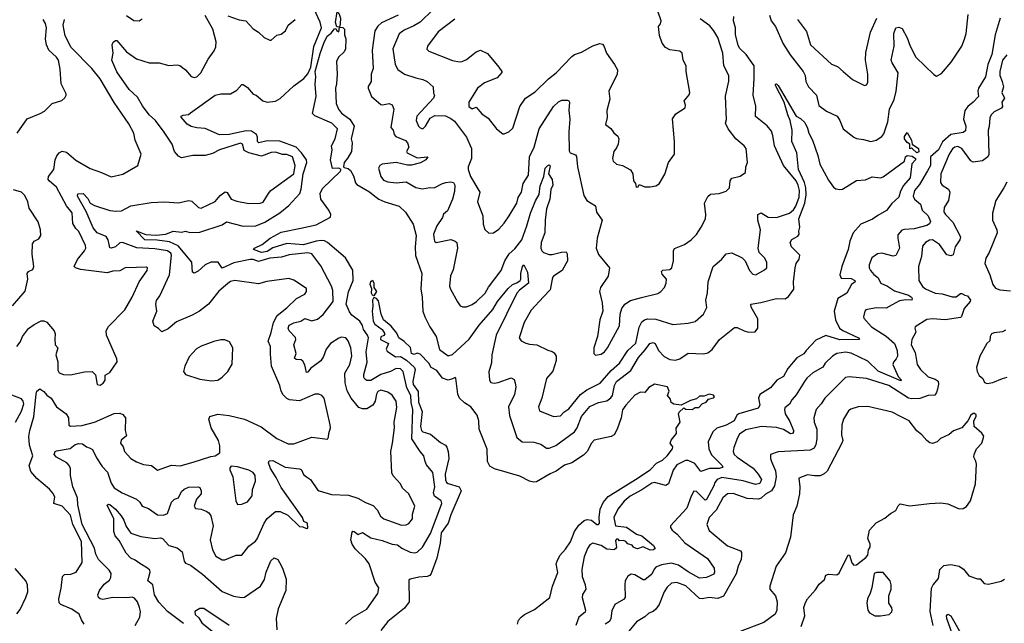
# Model space of a CAD drawing. Extents: x 1552033 to 1694788, y 811965 to 917215.
# Tile 487 of 632: x 1647303 to 1654317, y 870071 to 874373. Entities that reach past the tile are written whole.
import ezdxf

# ---------------------------------------------------------------- set-up
doc = ezdxf.new("R2010")
doc.units = 0

msp = doc.modelspace()

# ---------------------------------------------------------------- linework, layer by layer
at = {"layer": '0CON20XD'}
for points in [[(1648126.2, 870055), (1648158, 870115), (1648164.2, 870155), (1648155.7, 870185), (1648141.4, 870225), (1648121.3, 870251.3), (1648105, 870256.5), (1648065, 870253.8), (1647965, 870255.3), (1647895, 870240.8), (1647875, 870244.6), (1647863.9, 870255), (1647860, 870275), (1647870.4, 870305), (1647905, 870351.1), (1647942.2, 870377.8), (1647952, 870398), (1647953.6, 870425), (1647939.8, 870449.8), (1647865.2, 870525.2), (1647846.2, 870565), (1647836.1, 870606.1), (1647747.8, 870775), (1647715.7, 870915), (1647715.3, 870965), (1647680.8, 871045), (1647664.3, 871125.7), (1647663.8, 871175), (1647655.7, 871195), (1647638.6, 871215), (1647565.5, 871255), (1647548.2, 871275), (1647554.2, 871295), (1647565, 871301.6), (1647662.4, 871317.6), (1647698.8, 871345), (1647725, 871352.5), (1647750.2, 871350.2), (1647778.9, 871328.9), (1647805, 871319.2), (1647820.6, 871310.6), (1647849.6, 871249.6), (1647889.4, 871189.4), (1647927.6, 871147.6), (1647955, 871070.8), (1647975, 871037.8), (1648031.7, 871001.7), (1648135, 870956.7), (1648157.8, 870935), (1648176.2, 870905), (1648219.7, 870889.7), (1648285, 870843.1), (1648327.8, 870842.2), (1648355, 870852.9), (1648384.8, 870935.2), (1648405, 870955.3), (1648435, 870965.6), (1648455, 871009.4), (1648475, 871027.7), (1648505, 871040.8), (1648574.6, 871044.6), (1648585, 871039.4), (1648595.2, 871015.2), (1648594.7, 870995), (1648562.7, 870955), (1648545.6, 870905), (1648555, 870890), (1648595, 870884.5), (1648631.5, 870871.5), (1648649.1, 870859.1), (1648665, 870836.2), (1648681.1, 870765), (1648660.7, 870665), (1648677.3, 870595), (1648699.4, 870549.4), (1648745, 870524.2), (1648765, 870524.2), (1648845, 870556.9), (1648885, 870557.5), (1648935, 870621.4), (1648982.4, 870657.6), (1648995, 870674.3), (1649044.2, 870785), (1649065, 870818.2), (1649125, 870868.5), (1649157.3, 870867.3), (1649212.1, 870842.1), (1649295, 870760), (1649319.3, 870759.3), (1649345, 870747.5), (1649355, 870750), (1649352.5, 870785), (1649327, 870797), (1649316.2, 870825), (1649165, 871040), (1649130.6, 871110.6), (1649088.9, 871175), (1649076, 871215), (1649080.8, 871229.2), (1649105, 871232.5), (1649194.7, 871184.7), (1649295, 871173.1), (1649309.2, 871165), (1649325, 871132), (1649345.4, 871115.4), (1649375, 871095.6), (1649423.5, 871023.5), (1649435, 871015.8), (1649525, 870989.6), (1649645.2, 870985.2), (1649712.1, 870962.1), (1649765, 870931.8), (1649821.1, 870911.1), (1649849.8, 870879.8), (1649873.5, 870835), (1649896, 870815), (1650021.7, 870771.7), (1650055, 870773.1), (1650075, 870781.4), (1650101.9, 870815), (1650101.9, 870848.1), (1650117.5, 870905), (1650074.4, 870995), (1650030.8, 871035), (1650014.5, 871064.5), (1649962.7, 871122.7), (1649954.2, 871144.2), (1649945.5, 871295), (1649959.6, 871355), (1649972.9, 871465), (1649971.5, 871505), (1649990.2, 871609.8), (1649985, 871653.8), (1649955, 871696.2), (1649925, 871717.5), (1649885, 871730.8), (1649875, 871732.5), (1649855, 871722.5), (1649845.6, 871705), (1649835.6, 871655), (1649819.2, 871625), (1649775, 871600.6), (1649745, 871599.2), (1649719.1, 871609.1), (1649664.3, 871675), (1649635, 871728), (1649620.7, 871785), (1649619.1, 871855), (1649655, 871916), (1649668.1, 871978.1), (1649661.5, 872035), (1649642.2, 872085), (1649626, 872106), (1649595, 872109.6), (1649575, 872104.6), (1649517.8, 872065), (1649486.1, 872025), (1649468.1, 871971.9), (1649447.5, 871942.5), (1649373.2, 871886.8), (1649355, 871861.3), (1649345, 871858.5), (1649335, 871912.5), (1649320.5, 871940.5), (1649309, 871949), (1649272.1, 871952.1), (1649260.6, 871960.6), (1649271.9, 871995), (1649256.1, 872055), (1649268.8, 872095), (1649267, 872107), (1649223.3, 872155), (1649215.3, 872175), (1649222.9, 872195), (1649255, 872213.6), (1649305.2, 872224.8), (1649335, 872242.9), (1649385, 872226.8), (1649425, 872238.7), (1649465, 872272.9), (1649536.7, 872365), (1649533.8, 872443.8), (1649523.8, 872473.8), (1649448.7, 872618.7), (1649385, 872704.3), (1649355, 872712.2), (1649222.3, 872697.7), (1649168.1, 872681.9), (1649084.6, 872674.6), (1649005, 872649.2), (1648965, 872664.2), (1648944.8, 872665.2), (1648829.3, 872640.7), (1648745, 872602.5), (1648715.4, 872645.4), (1648665.3, 872644.7), (1648623.4, 872626.6), (1648575, 872580.9), (1648545, 872565.8), (1648533.1, 872575), (1648530, 872645), (1648432.3, 872762.3), (1648368.9, 872788.9), (1648281.6, 872801.6), (1648194.7, 872804.7), (1648131.9, 872868.1), (1648201.2, 872841.2), (1648275, 872838), (1648344.7, 872845.3), (1648395, 872865.5), (1648455, 872857.8), (1648485, 872866.4), (1648515, 872856.4), (1648585, 872860), (1648745, 872911.2), (1648775, 872932.2), (1648895, 872900.9), (1648985.3, 872904.7), (1649050.1, 872929.9), (1649155, 872997.4), (1649220, 873050), (1649298, 873135), (1649307.4, 873165), (1649321.2, 873275), (1649348, 873355), (1649344.7, 873375), (1649311, 873425), (1649273.3, 873465), (1649155, 873506.9), (1649065, 873510.4), (1649005.3, 873495.3), (1648997.5, 873505), (1648996.8, 873535), (1648988.7, 873555), (1648955, 873579.1), (1648915, 873582.3), (1648795, 873554.2), (1648725, 873552), (1648625, 873597.9), (1648565, 873602.3), (1648525, 873612.5), (1648495, 873629.4), (1648452.3, 873677.7), (1648453.3, 873685), (1648466.4, 873693.6), (1648505, 873698), (1648520.5, 873709.5), (1648695, 873836), (1648735, 873846), (1648805, 873843.8), (1648848.9, 873871.1), (1648885, 873912.5), (1648895, 873912.5), (1648925, 873890), (1648965, 873842.5), (1648987.5, 873835), (1649035.8, 873795.8), (1649065.9, 873785.9), (1649125, 873792.3), (1649159.4, 873810.6), (1649255, 873900.8), (1649325.9, 873954.1), (1649355, 873988.3), (1649376.4, 874035), (1649397.1, 874182.8), (1649452.9, 874315), (1649443.1, 874355), (1649375.1, 874505.1)], [(1649580, 874320), (1649575, 874320), (1649562.5, 874322.5), (1649553.2, 874353.2), (1649565, 874430), (1649575, 874420), (1649588.6, 874385), (1649586.2, 874343.8), (1649580, 874320)], [(1650247.9, 874445), (1650155.5, 874354.5), (1650111.5, 874328.5), (1650040.6, 874299.4), (1650005, 874272), (1649960, 874165), (1649976.7, 874055), (1649997.3, 874017.3), (1650045, 873985.5), (1650125, 873957.8), (1650175, 873947.8), (1650205, 873932.5), (1650247.8, 873895), (1650250, 873850), (1650257.5, 873835), (1650250, 873815), (1650132.9, 873685), (1650128.2, 873655), (1650144, 873615), (1650155, 873602.3), (1650175, 873595.5), (1650193.8, 873615), (1650227.8, 873672.2), (1650260.2, 873689.8), (1650335, 873687.2), (1650375, 873669.6), (1650400.3, 873650.3), (1650485.6, 873535), (1650521.5, 873455), (1650520.3, 873385), (1650497.9, 873325), (1650497.7, 873305), (1650514.7, 873255), (1650581.2, 873145), (1650564.3, 873075), (1650601.1, 872975), (1650604.5, 872915), (1650617.2, 872877.2), (1650645, 872852.5), (1650677, 872853), (1650715, 872880.8), (1650755, 872922.5), (1650789.5, 872975), (1650845, 873066), (1650853.6, 873105), (1650878, 873145), (1650889.3, 873205), (1650928, 873265), (1650934.7, 873395.3), (1650968.2, 873465), (1651004.5, 873595), (1651104.4, 873755), (1651141.7, 873788.3), (1651165, 873798.6), (1651205, 873800), (1651215.7, 873795.7), (1651220, 873785), (1651213.5, 873725), (1651222.9, 873665), (1651215.3, 873575), (1651217.5, 873437.5), (1651224.6, 873424.6), (1651261.2, 873411.2), (1651269.2, 873399.2), (1651277.5, 873325), (1651320.8, 873119.2), (1651343.6, 873083.6), (1651405, 873046.2), (1651410.9, 873000.9), (1651452, 872945), (1651416.4, 872815), (1651409.1, 872745), (1651425, 872700), (1651504.2, 872604.2), (1651495.7, 872545), (1651441.2, 872465), (1651433.3, 872435), (1651452, 872355), (1651456.4, 872296.4), (1651436.7, 872235), (1651420, 872115), (1651392, 872035), (1651393.9, 871993.9), (1651405, 871983.3), (1651445, 871988.6), (1651469.2, 872005), (1651490.8, 872035), (1651575, 872192.5), (1651580, 872275), (1651591.2, 872315), (1651613.8, 872345), (1651655, 872370.8), (1651732.2, 872392.2), (1651848.6, 872421.4), (1651870.8, 872435), (1651896.2, 872463.8), (1651908.5, 872495), (1651910, 872525), (1651879.8, 872559.8), (1651875, 872578.8), (1651885, 872587.7), (1651935, 872593.1), (1651948.6, 872605), (1651960, 872655), (1651960, 872725), (1651967.3, 872742.7), (1652038, 872772), (1652086.2, 872805), (1652125, 872843.3), (1652158, 872895), (1652188, 872955), (1652190.6, 872985), (1652181.5, 873065), (1652205, 873113.8), (1652225, 873128.8), (1652285, 873134), (1652335, 873151.2), (1652358.8, 873175), (1652364.3, 873225), (1652375, 873244), (1652435, 873258.9), (1652472.9, 873285), (1652475.7, 873325), (1652488.1, 873355), (1652478.6, 873455), (1652464.2, 873475), (1652405, 873524.2), (1652349.2, 873595), (1652330, 873635), (1652337.7, 873662.3), (1652331.7, 873828.3), (1652355.4, 873935), (1652355.3, 873975.3), (1652319.5, 874045), (1652312.1, 874135), (1652276.1, 874246.1), (1652248.5, 874295), (1652220.1, 874330.1), (1652149.7, 874379.7)], [(1650402.1, 874377.9), (1650283.4, 874286.6), (1650208.8, 874185), (1650202.7, 874162.7), (1650218.1, 874148.1), (1650385, 874083.2), (1650435, 874071.9), (1650455, 874074.2), (1650485, 874088.8), (1650530, 874125), (1650555, 874145.3), (1650585, 874156.7), (1650635, 874133.3), (1650716.2, 874035), (1650736.7, 874005), (1650736.4, 873996.4), (1650705, 873958.8), (1650615, 873922.5), (1650565, 873884.2), (1650502.9, 873785), (1650502.9, 873755), (1650525, 873737.5), (1650555, 873750.8), (1650595, 873701.4), (1650640.9, 873670.9), (1650698.8, 873595), (1650745, 873560), (1650755, 873558.8), (1650786.3, 873573.7), (1650815, 873601.2), (1650865.6, 873755), (1650905, 873814), (1650975, 873858.6), (1651069.1, 873950.9), (1651124.2, 873995), (1651235, 874111.4), (1651256.1, 874126.1), (1651305, 874142.5), (1651385, 874185.8), (1651435, 874203.3), (1651455, 874200), (1651465, 874187.5), (1651482.5, 874135), (1651539.4, 874055), (1651560.6, 874015), (1651558.1, 873985), (1651500.8, 873865), (1651507.5, 873807.5), (1651486.2, 873725), (1651488, 873675), (1651477, 873627), (1651515, 873598.8), (1651535.8, 873565.8), (1651564.1, 873544.1), (1651571.2, 873525), (1651565.8, 873485), (1651555, 873460), (1651534.2, 873435), (1651525.8, 873385), (1651530, 873365), (1651555, 873343.8), (1651597.5, 873335), (1651655, 873303.3), (1651670, 873275), (1651676.2, 873225), (1651690, 873205), (1651695, 873180), (1651708.3, 873181.7), (1651715, 873197.5), (1651755, 873182.5), (1651795, 873182.5), (1651835, 873188.8), (1651857.3, 873202.7), (1651897.7, 873272.3), (1651925.7, 873355), (1651968.6, 873415), (1651966.7, 873505), (1651953, 873667), (1651977.5, 873702.5), (1652043.3, 873745), (1652046, 873765), (1652036.2, 873795), (1652072.9, 873837.1), (1652077.8, 873855), (1652050.8, 874005), (1652051.2, 874045), (1652030, 874085), (1652021.2, 874135), (1652005, 874150), (1651935, 874159.4), (1651903.9, 874173.9), (1651880, 874205), (1651860.8, 874260.8), (1651853.8, 874325), (1651866.8, 874343.2), (1651871.5, 874365), (1651848.6, 874435)], [(1647283.1, 872045), (1647307.1, 872075), (1647323.1, 872115), (1647365, 872171.9), (1647405, 872201.8), (1647455, 872227.8), (1647475, 872228.1), (1647495, 872217.1), (1647547.8, 872155), (1647554.5, 872135), (1647552.8, 872097.2), (1647554.5, 872055), (1647573.5, 872035), (1647560, 871985), (1647575.4, 871935.4), (1647574.6, 871875), (1647585, 871855.7), (1647615, 871843.6), (1647665, 871841.2), (1647765, 871863.1), (1647820, 871865), (1647842.5, 871842.5), (1647855, 871773.8), (1647875, 871768.9), (1647897.3, 871782.7), (1647911.1, 871805), (1647911.2, 871838.8), (1647945, 871858.8), (1647997.1, 871935), (1647995.5, 871955.5), (1647920, 872125), (1647917.8, 872155), (1647935, 872185.6), (1648050.8, 872305), (1648104.6, 872395), (1648153.3, 872505), (1648210, 872585), (1648213.8, 872603.8), (1648205, 872609.2), (1648135, 872606.5), (1648055, 872604.4), (1648015, 872584.5), (1647965, 872581.5), (1647925, 872568.2), (1647735, 872593.8), (1647701.2, 872605), (1647690, 872615), (1647715, 872664.3), (1647765.4, 872725), (1647772.9, 872745), (1647771.8, 872765), (1647725, 872864), (1647702.9, 872885), (1647681.5, 872921.5), (1647676.3, 872996.3), (1647635, 873046.4), (1647565, 873179.5), (1647511.9, 873225), (1647505.8, 873235), (1647507.5, 873255), (1647545, 873306.2), (1647555.3, 873374.7), (1647567.7, 873402.3), (1647585, 873424.2), (1647605.8, 873435.8), (1647635, 873428.1), (1647702.8, 873372.8), (1647805, 873311.5), (1647885, 873283.5), (1647955, 873254.3), (1648037.9, 873272.1), (1648145, 873333.8), (1648167.5, 873415), (1648124.6, 873514.6), (1648114.6, 873565), (1648080.8, 873630.8), (1647975, 873784), (1647875, 873950.8), (1647816.2, 874026.2), (1647668.5, 874175), (1647627.3, 874257.3), (1647613.1, 874335), (1647622.5, 874375)], [(1647284.3, 873565), (1647355, 873666), (1647447.5, 873705), (1647479.1, 873720.9), (1647535, 873775.8), (1647603, 873797), (1647624.1, 873815.9), (1647633.8, 873835), (1647633.8, 873845), (1647598.6, 873915), (1647591.1, 874021.1), (1647577.9, 874085), (1647565.5, 874105), (1647511.1, 874155), (1647493.5, 874193.5), (1647486.5, 874235), (1647492.9, 874315), (1647485.9, 874345), (1647469.7, 874375)], [(1648331.4, 873571.4), (1648270, 873655), (1648226.1, 873696.1), (1648178.6, 873758.6), (1648141.5, 873821.5), (1648082.7, 873875), (1647995, 874002), (1647958.1, 874085), (1647967.5, 874135), (1647962.5, 874195), (1647967.9, 874212.1), (1647984.4, 874225.6), (1647995, 874224.2), (1648064.3, 874144.3), (1648135, 874094.6), (1648225, 874066.7), (1648295.8, 874065.8), (1648365, 874046.7), (1648425, 874051.2), (1648443.8, 874046.2), (1648485, 874016.9), (1648525, 873969.4), (1648545, 873961.1), (1648565, 873965.7), (1648592.2, 873995), (1648645, 874091.9), (1648689.1, 874150.9), (1648699.1, 874180.9), (1648701.3, 874215), (1648679.7, 874305), (1648624, 874404)], [(1648063.4, 874403.4), (1648115, 874368.6), (1648154.3, 874365.7), (1648175, 874379.2)], [(1648785, 874399.6), (1648865, 874372.7), (1648914.5, 874364.5), (1648965, 874307.1), (1649003.4, 874283.4), (1649045, 874246), (1649085, 874227.5), (1649095, 874227.5), (1649135, 874262.5), (1649165, 874270), (1649196, 874294), (1649215.7, 874334.3), (1649265.7, 874375)], [(1649997.8, 874405), (1649880.3, 874349.7), (1649855, 874328.2), (1649833.3, 874295), (1649814, 874155), (1649821.4, 874025), (1649805.4, 873985), (1649806.4, 873933.6), (1649785, 873896.7), (1649784.4, 873885), (1649808.8, 873825), (1649875, 873770), (1649886.1, 873766.1), (1649935, 873777.1), (1649955, 873766), (1649968.2, 873735), (1649959.4, 873679.4), (1649946.2, 873605), (1649963.8, 873585), (1649971.2, 873555), (1649981.7, 873541.7), (1650051.2, 873511.2), (1650066.2, 873495), (1650076, 873465), (1650057.5, 873435), (1650062.5, 873425), (1650135, 873388.4), (1650210, 873395), (1650196.9, 873375), (1650157.8, 873352.2), (1650095, 873335.9), (1650065, 873336.9), (1649985, 873354.8), (1649885, 873343.8), (1649868.8, 873335), (1649858.7, 873315), (1649876.1, 873255), (1649895, 873230), (1649925, 873216.8), (1649985, 873210), (1650055, 873217.3), (1650125, 873177.9), (1650172.7, 873167.3), (1650225, 873177.3), (1650255, 873175.8), (1650314.1, 873205.9), (1650338.1, 873211.9), (1650375, 873216.7), (1650392.2, 873212.2), (1650402.2, 873195), (1650400.2, 873149.8), (1650387.1, 873095), (1650349.4, 873010.6), (1650321.7, 872988.3), (1650315, 872964.3), (1650273.8, 872905), (1650251.4, 872845), (1650252.7, 872822.7), (1650258.8, 872795), (1650270, 872785), (1650375, 872807.1), (1650405, 872795.8), (1650415.7, 872785), (1650421.1, 872745), (1650389.7, 872590.3), (1650371.3, 872548.7), (1650364.3, 872475), (1650371.7, 872451.7), (1650422.4, 872362.4), (1650441.2, 872335), (1650457, 872327), (1650485, 872327.1), (1650525, 872342.2), (1650555.9, 872364.1), (1650618.9, 872425), (1650643.5, 872466.5), (1650733.3, 872585), (1650758.4, 872655), (1650790.6, 872705), (1650830, 872740), (1650879.4, 872805), (1650915.6, 872904.4), (1650941.1, 872995), (1650976.6, 873083.4), (1651002.2, 873127.8), (1651010.6, 873189.4), (1651036.7, 873255), (1651045.9, 873315), (1651065, 873333.5), (1651075, 873338), (1651080.8, 873330.8), (1651070.8, 873275), (1651097.1, 873235), (1651100.3, 873195), (1651086.8, 873163.2), (1651079.3, 873095), (1651056.2, 873025), (1651045.3, 872945), (1651043.2, 872855), (1651017.8, 872785), (1651015.5, 872745), (1651022.9, 872725), (1651034, 872715), (1651075, 872700.6), (1651095, 872699.4), (1651163.6, 872716.4), (1651195, 872718), (1651202.5, 872705), (1651205.7, 872655), (1651167.8, 872585), (1651106, 872545), (1651099.2, 872535), (1651082.4, 872447.6), (1651035, 872398.6), (1650946.1, 872303.9), (1650895.5, 872214.5), (1650860.8, 872105), (1650875.5, 872085.5), (1650908, 872068), (1650935, 872060), (1650986.4, 872056.4), (1651065, 872017.8), (1651095, 872009.2), (1651110, 872000), (1651124.2, 871975), (1651124.4, 871945), (1651100.9, 871869.1), (1651054.6, 871815), (1651022.9, 871675), (1650998.1, 871615), (1651006.4, 871586.4), (1651105, 871545.6), (1651155, 871549.4), (1651179.2, 871575), (1651215, 871599.1), (1651298, 871702), (1651343.5, 871735), (1651437.3, 871782.7), (1651516.3, 871873.7), (1651576.5, 871925), (1651635.3, 872015), (1651691.9, 872068.1), (1651715, 872181.1), (1651735, 872219.2), (1651754.8, 872235.2), (1651775, 872241.2), (1651835, 872239.4), (1651955, 872201.8), (1652065, 872209.4), (1652115, 872221.9), (1652172.9, 872275), (1652198.4, 872321.6), (1652191.1, 872375), (1652203.3, 872426.7), (1652206.2, 872505), (1652242.7, 872615), (1652301.2, 872665), (1652335.9, 872704.1), (1652375, 872710.8), (1652448.8, 872675), (1652470, 872655), (1652500.8, 872585), (1652525, 872560), (1652545.7, 872554.3), (1652609.7, 872590.3), (1652626.2, 872605), (1652625.8, 872645), (1652607.5, 872675), (1652570, 872715), (1652562.9, 872745), (1652580, 872875), (1652560.8, 872945), (1652561.2, 872985), (1652585, 872997.5), (1652635, 872965.4), (1652695, 872964), (1652787.5, 872995), (1652815, 873017.3), (1652830.8, 873045), (1652855, 873107.5), (1652858.7, 873155), (1652849.6, 873195), (1652835, 873224.2), (1652743.5, 873335), (1652680, 873475), (1652668.6, 873548.6), (1652657.9, 873577.9), (1652626.9, 873616.9), (1652545, 873682.5), (1652545.9, 873755.9), (1652528.8, 873835), (1652535.6, 873954.4), (1652534.5, 874045), (1652478.7, 874125), (1652431.2, 874171.2), (1652420.7, 874190.7), (1652401.8, 874265), (1652402.3, 874315), (1652387.6, 874365), (1652390.7, 874395)], [(1654288.6, 874385), (1654251.8, 874265), (1654228.4, 874125), (1654199.2, 874055), (1654183.2, 873965), (1654133.4, 873885), (1654128.7, 873865), (1654133.1, 873825), (1654095.8, 873785), (1654056.7, 873755), (1654036.5, 873725), (1654027.3, 873665), (1654042.7, 873615), (1654039.9, 873580.1), (1654025, 873570.4), (1653935, 873556.1), (1653877.3, 873502.7), (1653847.2, 873445), (1653791.9, 873395), (1653790.7, 873335), (1653770.8, 873295), (1653712.5, 873197.5), (1653676.6, 873155), (1653668.7, 873115), (1653676.5, 873095), (1653719.3, 873059.3), (1653731.9, 873015), (1653775.4, 872975), (1653790.5, 872935), (1653785, 872918.8), (1653764.6, 872905.4), (1653675, 872883.5), (1653605, 872879.1), (1653587.3, 872872.7), (1653559.4, 872840.6), (1653558.1, 872815), (1653570, 872745), (1653545, 872692), (1653525, 872687.5), (1653445, 872708.5), (1653413.3, 872705), (1653374, 872675), (1653354.3, 872625), (1653354.4, 872605), (1653362.9, 872585), (1653387, 872557), (1653415.9, 872535.9), (1653437.1, 872495), (1653486, 872475), (1653535, 872440.7), (1653635, 872410.3), (1653656, 872395), (1653660.9, 872385), (1653657.5, 872375), (1653615, 872376), (1653571.2, 872368.8), (1653518.8, 872341.2), (1653475, 872316.5), (1653405, 872320), (1653330, 872305), (1653323, 872297), (1653312.9, 872255), (1653315.8, 872245), (1653370.8, 872185), (1653475, 872118.6), (1653535.2, 872065.2), (1653552.8, 872015), (1653555.3, 871975), (1653546.5, 871955), (1653526.6, 871933.4), (1653523.3, 871915), (1653560.3, 871830.3), (1653583.8, 871805), (1653580, 871800), (1653418.4, 871868.4), (1653345, 871940.3), (1653225, 871996.7), (1653185, 872003.9), (1653125, 871994), (1653094.2, 871975.8), (1653040, 871925), (1653023.1, 871896.9), (1652953.4, 871856.6), (1652910.8, 871819.2), (1652893.5, 871795), (1652835, 871698.9), (1652804.5, 871665), (1652786.2, 871633.8), (1652753.9, 871606.1), (1652750.4, 871595), (1652755.4, 871565), (1652789.7, 871509.7), (1652815.3, 871445), (1652816.1, 871435), (1652807.8, 871425), (1652795, 871422.7), (1652745, 871453.3), (1652695, 871467.8), (1652587.5, 871475), (1652475, 871449.4), (1652431.1, 871418.9), (1652416.4, 871393.6), (1652389.6, 871325), (1652386.2, 871295), (1652392.7, 871275), (1652414.3, 871254.3), (1652527.7, 871177.7), (1652564.6, 871135), (1652586.1, 871095), (1652575, 871066.7), (1652545, 871061.5), (1652457, 871087), (1652305, 871110.8), (1652271.1, 871095), (1652255.3, 871075), (1652248, 871052), (1652195, 870954), (1652185, 870948.6), (1652125, 871011.4), (1652105, 871013.8), (1652085, 870976.7), (1652055, 870892), (1651938.8, 870765), (1651938.8, 870755), (1651952, 870735), (1651986.8, 870706.8), (1652041.2, 870645), (1652203.6, 870533.6), (1652250, 870465), (1652252.5, 870435), (1652247.5, 870422.5), (1652195, 870397.7), (1652145, 870392.5), (1652065, 870437.1), (1651996.5, 870486.5), (1651945, 870498.8), (1651875, 870488.6), (1651835, 870471.5), (1651822.1, 870457.9), (1651805, 870421.4), (1651755, 870380.8), (1651745, 870381.4), (1651685, 870416.7), (1651658.9, 870421.1), (1651635, 870408), (1651616.9, 870375), (1651612.5, 870345), (1651615.5, 870254.5), (1651605, 870241.4), (1651543.1, 870205), (1651520.2, 870159.8), (1651513.8, 870105), (1651505.5, 870085), (1651473.1, 870065)], [(1652643.2, 874405), (1652656.9, 874365), (1652685.9, 874325), (1652741.1, 874201.1), (1652791.7, 874121.7), (1652884.7, 874004.7), (1652898.2, 873975), (1652903.7, 873933.6), (1652923.1, 873895), (1652980, 873835), (1652995, 873762), (1653051.3, 873721.3), (1653125.7, 873685.7), (1653146, 873655), (1653170, 873595), (1653245.9, 873535.9), (1653265, 873526.2), (1653315, 873520), (1653365, 873504.4), (1653405, 873515.6), (1653445, 873541.4), (1653459.8, 873560.2), (1653486.9, 873645), (1653499.6, 873735), (1653531.8, 873805), (1653546.9, 873865), (1653560, 873995), (1653517.1, 874065), (1653511.9, 874085), (1653532.1, 874185), (1653529.1, 874275), (1653544.6, 874315.4), (1653565, 874320.8), (1653590.2, 874310.2), (1653625.7, 874245), (1653645.4, 874185.4), (1653686.4, 874105), (1653815, 873981.9), (1653835, 873971.5), (1653869.8, 873990.2), (1653939.2, 874070.8), (1654015, 874184.4), (1654033.1, 874235), (1654045.3, 874275.3), (1654060.5, 874409.5)], [(1652843.1, 874375), (1652908, 874288), (1652936.2, 874195), (1653087, 874057), (1653129.7, 874039.7), (1653168.8, 874005), (1653235, 873948), (1653320, 873905), (1653335, 873910), (1653343.8, 873925), (1653344.2, 873985), (1653327.8, 874085), (1653331.4, 874138.6), (1653363.5, 874285), (1653407.9, 874385)], [(1649624.1, 870065.9), (1649675, 870115.5), (1649775, 870172.9), (1649855, 870282.5), (1649860, 870325), (1649834.2, 870365), (1649791.5, 870495), (1649765, 870530.6), (1649692.1, 870602.1), (1649670.6, 870635), (1649661.8, 870665), (1649670, 870720), (1649675, 870726.7), (1649685, 870726), (1649715, 870704.2), (1649745, 870718.8), (1649805, 870680), (1649885, 870662.5), (1649955, 870635.3), (1649995, 870631.1), (1650025, 870607.5), (1650085, 870577.2), (1650115, 870572.3), (1650135, 870577.5), (1650172.7, 870615), (1650228.2, 870711.8), (1650310.6, 870925), (1650305.6, 870945), (1650258.5, 870978.5), (1650249.7, 871000.3), (1650260.5, 871045), (1650245.4, 871145), (1650201.7, 871201.7), (1650190.3, 871225), (1650182.3, 871265), (1650155.5, 871295), (1650095.4, 871385), (1650103.4, 871595), (1650091.2, 871645), (1650088.3, 871695), (1650060.4, 871750.4), (1650034.6, 871865), (1650015.2, 871885.2), (1649985, 871887.2), (1649944.3, 871865.7), (1649875.8, 871844.2), (1649805, 871802.5), (1649775, 871802.2), (1649761.4, 871811.4), (1649754.6, 871824.6), (1649755.3, 871845), (1649778.3, 871931.7), (1649769.7, 872005), (1649786.6, 872105), (1649781.3, 872125), (1649753, 872165), (1649744.8, 872194.8), (1649725.3, 872225), (1649668, 872268), (1649651.3, 872291.3), (1649628.2, 872345), (1649645.5, 872434.5), (1649679.4, 872515), (1649675, 872586.9), (1649624.6, 872675), (1649495.9, 872785.9), (1649475, 872796.6), (1649449.2, 872799.2), (1649415, 872795.4), (1649325, 872769.7), (1649205, 872777.4), (1649105, 872747), (1649065, 872722.1), (1649025, 872713.1), (1648969.1, 872735), (1648975.5, 872745), (1649030, 872770), (1649087.1, 872815), (1649165, 872858.2), (1649305, 872887.9), (1649415, 872911.2), (1649516.7, 872965), (1649519.1, 872985), (1649504, 873015), (1649447, 873095), (1649443.1, 873135), (1649460, 873170.1), (1649585, 873291.2), (1649591.8, 873305), (1649575, 873314.1), (1649531.7, 873311.7), (1649516.7, 873375), (1649527.5, 873442.5), (1649523.8, 873475), (1649550, 873525), (1649567.5, 873595), (1649525.8, 873635), (1649405, 873687.2), (1649389.4, 873705), (1649414.9, 873825), (1649406.9, 873913.1), (1649413.4, 873965), (1649407, 874005), (1649443.1, 874133.1), (1649468.3, 874205), (1649493.9, 874255), (1649522.4, 874277.6), (1649545, 874308.8), (1649555, 874310), (1649562, 874295), (1649575, 874287.5), (1649580, 874320), (1649605, 874316.7), (1649616.2, 874305), (1649616.4, 874266.4), (1649626, 874236), (1649624, 874165), (1649614, 874145), (1649572.8, 874107.2), (1649559.7, 874075), (1649565.2, 873984.8), (1649560, 873915), (1649551.6, 873885), (1649556.7, 873775), (1649574.5, 873735), (1649595, 873707.5), (1649655, 873663.3), (1649686.4, 873615), (1649664.8, 873525), (1649670.8, 873495), (1649665.4, 873435), (1649640.7, 873389.3), (1649613.6, 873355), (1649610, 873325), (1649615, 873318.9), (1649643.3, 873313.3), (1649658.3, 873298.3), (1649681.2, 873261.2), (1649695, 873210), (1649705, 873198), (1649795, 873147.5), (1649833.6, 873115), (1649860.6, 873095), (1649905, 873074.5), (1650005, 873044.3), (1650051.1, 873001.1), (1650106.7, 872916.7), (1650127.8, 872835), (1650120, 872755), (1650122.5, 872692.5), (1650168.5, 872565), (1650159.5, 872455), (1650170, 872395), (1650175.4, 872295.4), (1650188.9, 872255), (1650224.6, 872184.6), (1650268.5, 872115), (1650293.8, 872023.8), (1650355, 871978.2), (1650385, 871986.2), (1650505, 872096.2), (1650575, 872195.4), (1650672.4, 872307.6), (1650705.8, 872365), (1650782.3, 872457.7), (1650813.9, 872486.1), (1650845, 872496.7), (1650868.8, 872515), (1650873.8, 872525), (1650871.9, 872565), (1650885.7, 872615), (1650895, 872625.6), (1650921.3, 872575), (1650926.3, 872495), (1650862.3, 872445), (1650845.2, 872424.8), (1650697.6, 872125), (1650665.4, 871985), (1650663, 871927), (1650645.6, 871864.4), (1650649.4, 871805), (1650658.6, 871788.6), (1650683.5, 871783.5), (1650712.2, 871787.8), (1650805, 871820.8), (1650825, 871810), (1650832, 871785), (1650838.1, 871755), (1650827.6, 871702.4), (1650784.3, 871615), (1650791.4, 871551.4), (1650844.2, 871395), (1650882.5, 871365), (1650965, 871361.4), (1651015, 871347.5), (1651055, 871320), (1651075, 871319.2), (1651122.4, 871337.6), (1651255, 871436.9), (1651274.1, 871465), (1651305, 871545.6), (1651365, 871615.5), (1651425, 871645.4), (1651485, 871657.7), (1651515, 871678.2), (1651526, 871695), (1651540.2, 871765), (1651554.3, 871795.7), (1651656.2, 871873.9), (1651710.9, 871965), (1651759.4, 872020.6), (1651792.9, 872065), (1651815, 872073.1), (1651828.6, 872065), (1651854.4, 872015), (1651895, 871972.9), (1651935, 871951.9), (1651975, 871945.6), (1652005, 871955.7), (1652065, 871996.9), (1652175, 871991.1), (1652205, 872000), (1652235, 872022.9), (1652287.5, 872095), (1652395, 872178.6), (1652415, 872178.9), (1652464.7, 872154.7), (1652495, 872146.9), (1652541.7, 872148.3), (1652560.3, 872175), (1652561.9, 872241.9), (1652512.7, 872325), (1652510.8, 872345), (1652583.5, 872356.5), (1652695, 872387.2), (1652755, 872384.6), (1652780.1, 872399.9), (1652817, 872453), (1652815.3, 872505), (1652826.9, 872605), (1652835.2, 872634.8), (1652855, 872666.9), (1652859.6, 872695), (1652800, 872755), (1652792.5, 872785), (1652803.4, 872806.6), (1652845, 872831.1), (1652855.5, 872845), (1652852.1, 872865), (1652861, 872895), (1652852.4, 872955), (1652895.5, 873064.5), (1652905.8, 873124.2), (1652904.2, 873174.2), (1652894, 873214), (1652851.1, 873305), (1652837.9, 873425), (1652804.4, 873505), (1652805.5, 873585.5), (1652791.5, 873655), (1652774.2, 873694.2), (1652748.6, 873785), (1652686, 873905), (1652686.7, 873913.3), (1652694.2, 873915.8), (1652705, 873904), (1652835, 873686.7), (1652865, 873670), (1652895, 873640), (1652915, 873600), (1652924.1, 873564.1), (1652951.4, 873515), (1652988.5, 873405), (1653002.5, 873342.5), (1653065, 873230), (1653100.5, 873180.5), (1653117.7, 873167.7), (1653145, 873162), (1653165, 873165.7), (1653265, 873227.6), (1653327.6, 873232.4), (1653375, 873252.9), (1653435, 873245.8), (1653455, 873252.9), (1653606.2, 873365), (1653612.1, 873395), (1653624, 873405), (1653660.5, 873400.5), (1653683.3, 873385), (1653683.3, 873375), (1653657.5, 873345), (1653646.4, 873245), (1653599.4, 873190.6), (1653578.5, 873151.5), (1653565, 873108.1), (1653516.8, 873063.2), (1653477, 873013), (1653415, 872977.5), (1653378.3, 872951.7), (1653294, 872916), (1653241.1, 872855), (1653216.9, 872795), (1653204.4, 872735), (1653158.9, 872615), (1653145.8, 872555), (1653155, 872532), (1653225, 872528.2), (1653252, 872515), (1653254, 872505), (1653228.6, 872485), (1653195, 872423.5), (1653130.4, 872385), (1653105.4, 872295), (1653113.3, 872235), (1653143.8, 872175), (1653167.7, 872157.7), (1653277.1, 872105), (1653286, 872095), (1653145, 872091.6), (1653045, 872121.8), (1652975, 872089.3), (1652905, 872014.5), (1652888.5, 871991.5), (1652837.8, 871962.2), (1652775, 871887.5), (1652745, 871830.5), (1652695.4, 871804.6), (1652650.6, 871749.4), (1652575, 871701.9), (1652566.4, 871676.4), (1652575.6, 871625), (1652564.5, 871605.5), (1652425, 871564.5), (1652411.9, 871555), (1652392.9, 871515), (1652335, 871483.8), (1652269, 871461), (1652239.6, 871435), (1652206.4, 871365), (1652212.3, 871315), (1652231.8, 871271.8), (1652306.9, 871195), (1652312.5, 871185), (1652308.8, 871181.2), (1652286.6, 871173.4), (1652216.2, 871173.8), (1652155, 871154.2), (1652111.2, 871211.2), (1652065, 871230.8), (1652045, 871232.1), (1651985, 871199.6), (1651957.6, 871162.4), (1651924, 871065), (1651905, 871054.4), (1651825, 871074.5), (1651805, 871069.5), (1651735, 871021.5), (1651651.7, 870978.3), (1651609.5, 870940.5), (1651564.6, 870885), (1651535.4, 870825), (1651547, 870767), (1651625, 870755.5), (1651697.5, 870707.5), (1651735.8, 870695), (1651818.6, 870625), (1651830, 870605), (1651817.5, 870595), (1651795, 870592.7), (1651745, 870616.7), (1651705, 870602), (1651695, 870603.8), (1651675, 870613.3), (1651665, 870627.5), (1651635, 870637.5), (1651620, 870655), (1651605, 870662.5), (1651575, 870660), (1651565, 870670), (1651555, 870670), (1651548.3, 870661.7), (1651554, 870615), (1651548.2, 870601.8), (1651535, 870593.8), (1651485, 870599.7), (1651445, 870625.4), (1651385, 870643.3), (1651365, 870630.8), (1651347.8, 870605), (1651324.5, 870545), (1651314.6, 870495)], [(1654335, 874122.1), (1654304.3, 874085), (1654285.3, 874005), (1654284.8, 873974.8), (1654302.6, 873932.6), (1654310.5, 873895), (1654300, 873855), (1654317.5, 873815), (1654299.5, 873785), (1654303.5, 873755), (1654296.2, 873743.8), (1654245, 873717.3), (1654223.2, 873695), (1654213.8, 873673.8), (1654208.7, 873611.3), (1654201.8, 873585), (1654207.4, 873412.6), (1654200, 873395), (1654162.5, 873367.5), (1654095, 873357.3), (1654078.2, 873368.2), (1654015.4, 873455.4), (1653985, 873469.3), (1653965, 873465.8), (1653947.9, 873452.1), (1653923.6, 873415), (1653864.7, 873275), (1653862.6, 873212.6), (1653875, 873194.4), (1653919.4, 873165), (1653928.2, 873145), (1653920, 873085), (1653887.5, 873035), (1653886.2, 873005), (1653897.5, 872985), (1653951.2, 872931.2), (1654003.8, 872825), (1654001.2, 872805), (1653967.1, 872755), (1653951.9, 872698.1), (1653935, 872690.4), (1653908.1, 872698.1), (1653855, 872770.3), (1653805, 872803.7), (1653785, 872801.2), (1653755, 872786.1), (1653735, 872758.6), (1653726.2, 872685), (1653705.4, 872615), (1653707.1, 872515), (1653735, 872470.9), (1653754.4, 872455), (1653823.4, 872423.4), (1653875, 872418.8), (1653945, 872398.1), (1653975, 872397.3), (1654005, 872421.9), (1654015, 872421.9), (1654035, 872409.5), (1654055.7, 872405.7), (1654075.4, 872375), (1654074.5, 872365), (1654031.9, 872315), (1654012.9, 872257.1), (1654005, 872250), (1653895, 872234.5), (1653805, 872240.4), (1653765, 872236.5), (1653681.4, 872185), (1653678.6, 872175), (1653687.5, 872145), (1653657.5, 872095), (1653654.3, 872055.7), (1653682.4, 872002.4), (1653695.3, 871915.3), (1653719.1, 871879.1), (1653775, 871827.8), (1653825, 871811.1), (1653845, 871795.8), (1653848.8, 871775), (1653840.9, 871740.9), (1653834.5, 871715), (1653822.2, 871697.8), (1653775, 871693.8), (1653715, 871673.9), (1653655, 871670.5), (1653635, 871676.9), (1653495, 871765.8), (1653335, 871816.2), (1653212.7, 871827.3), (1653185, 871822.5), (1653038.1, 871675), (1653013.3, 871635), (1652977.3, 871595), (1652959.4, 871535), (1652963.3, 871505), (1652981.5, 871455), (1652981.3, 871385), (1652974.7, 871345), (1652961.7, 871318.3), (1652935, 871305.4), (1652705, 871294), (1652652.5, 871275), (1652652, 871245), (1652658.8, 871225), (1652686.9, 871156.9), (1652692.6, 871115), (1652679.9, 871050.1), (1652657.7, 871015), (1652615, 870990.7), (1652585, 870962.4), (1652565, 870955.8), (1652485, 870960.8), (1652385, 870996.2), (1652346.2, 870993.8), (1652311.4, 870965), (1652265, 870877.5), (1652214.4, 870825), (1652198.1, 870775), (1652213.8, 870733.8), (1652345, 870624.4), (1652437.8, 870587.8), (1652445.6, 870575.6), (1652445.6, 870555), (1652441.8, 870525), (1652421.5, 870478.5), (1652406.7, 870423.3), (1652316.2, 870263.8), (1652275, 870247.3), (1652215, 870254.2), (1652165, 870245.4), (1652145, 870247.9), (1652048.5, 870338.5), (1651985, 870361.8), (1651945, 870356.5), (1651915, 870329.4), (1651893.9, 870296.1), (1651858.5, 870205), (1651835, 870171.9), (1651815.8, 870154.2), (1651785, 870142.5), (1651755, 870116.5), (1651697.7, 870082.3), (1651642.9, 870015)], [(1647761.2, 870065), (1647742, 870095), (1647727.1, 870137.1), (1647675, 870173.1), (1647595, 870204.3), (1647585, 870217.5), (1647582.2, 870245), (1647598.3, 870321.7), (1647606.7, 870405), (1647622, 870418), (1647667.9, 870422.1), (1647704.3, 870435.7), (1647748.1, 870505), (1647743.8, 870655), (1647680.8, 870775), (1647665, 870840.9), (1647604.5, 870905), (1647546, 870925), (1647552.3, 870972.3), (1647538.7, 870998.7), (1647515, 871027.3), (1647425, 871102.9), (1647382.4, 871152.4), (1647369.4, 871195), (1647397.1, 871265), (1647371.6, 871341.6), (1647367.7, 871402.3), (1647374, 871445), (1647402.9, 871542.9), (1647418.9, 871705), (1647425, 871726.7), (1647445, 871741.2), (1647475, 871724), (1647495, 871696), (1647526, 871675), (1647565, 871613.8), (1647634.3, 871564.3), (1647649.3, 871535), (1647653.6, 871483.6), (1647665, 871475.6), (1647745, 871481.1), (1647835.3, 871504.7), (1647975, 871566), (1648015, 871568.8), (1648038.3, 871558.3), (1648056.5, 871535), (1648053, 871445), (1648063.7, 871406.3), (1648025, 871375.7), (1648020, 871355), (1648039.2, 871329.2), (1648050, 871295), (1648095.5, 871245.5), (1648135, 871221.4), (1648185, 871204.2), (1648242.5, 871195), (1648285, 871162.5), (1648385, 871198.1), (1648445, 871192.5), (1648538.6, 871218.6), (1648665, 871260.8), (1648695, 871263.8), (1648727.5, 871285), (1648728, 871335), (1648720, 871375), (1648667.1, 871465), (1648650, 871525), (1648657.5, 871545), (1648715, 871562), (1648795, 871552.2), (1648905, 871526.7), (1649021.9, 871471.9), (1649135, 871387.7), (1649215, 871351.2), (1649255, 871351.1), (1649385, 871397.5), (1649495, 871382.5), (1649503.3, 871396.7), (1649504.2, 871425), (1649516, 871465), (1649514.2, 871485), (1649471.4, 871675), (1649455, 871695.8), (1649434.4, 871704.4), (1649405, 871704.3), (1649295, 871657.5), (1649224.3, 871664.3), (1649205, 871673.3), (1649178.8, 871698.8), (1649164.4, 871725), (1649156.6, 871766.6), (1649097.1, 871905), (1649088.3, 871988.3), (1649090, 872045), (1649073, 872083), (1649095, 872143.3), (1649110.4, 872215), (1649135.9, 872264.1), (1649205, 872319.5), (1649275, 872386.7), (1649333.2, 872416.8), (1649346.7, 872435), (1649345, 872456.7), (1649255, 872516.7), (1649219.3, 872529.3), (1649063.7, 872506.3), (1649005, 872490), (1648835, 872513.3), (1648805, 872507.8), (1648786, 872494), (1648721.1, 872438.9), (1648648, 872345), (1648583.1, 872296.9), (1648532.5, 872267.5), (1648419.7, 872220.3), (1648360, 872170), (1648315, 872147.5), (1648292, 872172), (1648261.4, 872191.4), (1648251.4, 872225), (1648278.9, 872295), (1648272.5, 872345), (1648277.3, 872372.7), (1648300.6, 872405), (1648370.8, 872555), (1648383.4, 872695), (1648379.9, 872709.9), (1648355, 872724.8), (1648265, 872740.7), (1648137.7, 872747.7), (1648035, 872786.2), (1648015, 872783.6), (1647985, 872755.3), (1647954.1, 872744.1), (1647945, 872746.7), (1647939.2, 872770.8), (1647933.9, 872805), (1647918.8, 872828.8), (1647855, 872854.6), (1647825, 872889.6), (1647776.8, 873006.8), (1647714.8, 873115), (1647717.5, 873132.5), (1647755, 873134.6), (1647787.9, 873097.9), (1647805, 873065.6), (1647835, 873048.1), (1647945, 873012.2), (1647987.6, 873007.6), (1648028.2, 873011.8), (1648095, 873046.5), (1648239.3, 873070.7), (1648335, 873076.2), (1648435, 873068.6), (1648505, 873085.7), (1648529.7, 873079.7), (1648575.7, 873035.7), (1648595, 873030), (1648695, 873076.5), (1648729.6, 873120.4), (1648767.5, 873147.5), (1648781.4, 873141.4), (1648808.5, 873095), (1648849.4, 873079.4), (1648935, 873063.9), (1649015.3, 873064.7), (1649037.9, 873072.1), (1649074.7, 873135), (1649092.8, 873155), (1649254.4, 873275.6), (1649264.2, 873335), (1649245, 873395.5), (1649205, 873412.5), (1649175, 873412.8), (1649125, 873429.4), (1649093.5, 873426.5), (1649025, 873401.7), (1648934.1, 873424.1), (1648901.1, 873441.1), (1648889.2, 873485), (1648875, 873492.5), (1648725, 873445.3), (1648675, 873419.2), (1648625, 873404.3), (1648535, 873406), (1648455, 873388.6), (1648435, 873400), (1648405, 873433.8), (1648390, 873485), (1648331.4, 873571.4)], [(1653695, 873423.3), (1653663.6, 873453.6), (1653655, 873457.5), (1653645, 873453.3), (1653643.3, 873485), (1653625, 873498.6), (1653605.6, 873525), (1653605, 873540), (1653625, 873570), (1653656.7, 873515), (1653660, 873485), (1653705.9, 873455.9), (1653708, 873432), (1653695, 873423.3)], [(1647252.5, 872335), (1647341.7, 872438.3), (1647360, 872525), (1647356, 872565), (1647365, 872578), (1647397, 872593), (1647404, 872615), (1647392.6, 872702.6), (1647394.4, 872775.6), (1647405.9, 872794.1), (1647439.5, 872810.5), (1647453.8, 872835), (1647452, 872875), (1647435, 872932.5), (1647370.9, 873030.9), (1647360.8, 873075), (1647339.4, 873119.4), (1647315, 873143.8), (1647259.5, 873159.5)], [(1654333.8, 873215), (1654314.4, 873175.6), (1654256.2, 873085), (1654232, 872995), (1654234, 872945), (1654264.2, 872875), (1654267.1, 872855), (1654209.2, 872715), (1654185.7, 872674.3), (1654177.5, 872635), (1654212.9, 872555), (1654235.5, 872485.5), (1654255, 872459.2), (1654285, 872446.9), (1654361.3, 872441.3)], [(1649825, 872406.2), (1649815, 872410), (1649807.8, 872425), (1649811.1, 872455), (1649800.4, 872485), (1649803.7, 872506.4), (1649815, 872515.8), (1649826.6, 872496.6), (1649825.6, 872465), (1649845.6, 872435), (1649825, 872406.2)], [(1650848.2, 870065), (1650856.2, 870093.8), (1650875, 870115.6), (1650898.6, 870135), (1650969.9, 870170.1), (1651080, 870255), (1651098.9, 870335), (1651136.6, 870433.4), (1651125.4, 870495), (1651130.4, 870515), (1651149.6, 870555), (1651190.7, 870599.3), (1651227.1, 870652.9), (1651255.7, 870725), (1651285, 870771.2), (1651325, 870804), (1651345, 870810), (1651375, 870805.4), (1651415, 870775.5), (1651425.8, 870775), (1651432.5, 870785), (1651430, 870825), (1651437.1, 870885), (1651458.6, 870931.4), (1651494.8, 870975.2), (1651690.5, 871095), (1651794.4, 871165), (1651838.2, 871211.8), (1651881.2, 871235), (1651915.8, 871265), (1651953.3, 871315), (1651955, 871330), (1651937.5, 871355), (1651943.9, 871376.1), (1651982.5, 871425), (1651978.3, 871461.7), (1652007.5, 871505), (1651996.2, 871565), (1652000, 871575), (1652033.6, 871606.4), (1652047, 871597), (1652093.9, 871596.1), (1652115, 871609.2), (1652139.7, 871610.3), (1652163.8, 871635), (1652192.4, 871647.6), (1652210.6, 871669.4), (1652245, 871678.6), (1652251.4, 871685), (1652245, 871697.8), (1652215, 871704.5), (1652179.5, 871690.5), (1652145, 871689.1), (1652125, 871670.6), (1652080.3, 871659.7), (1652015, 871625.6), (1651963.8, 871633.8), (1651944.2, 871644.2), (1651938.3, 871668.3), (1651917.5, 871695), (1651930, 871725), (1651917.7, 871757.7), (1651824.6, 871775.4), (1651785, 871752), (1651755, 871716.7), (1651725, 871718.8), (1651685, 871696.2), (1651620.8, 871625), (1651597.9, 871592.1), (1651586.8, 871535), (1651560, 871455), (1651537.1, 871415), (1651517.2, 871402.8), (1651395, 871377.1), (1651375, 871354.4), (1651345, 871295.5), (1651319.6, 871270.4), (1651235.8, 871214.2), (1651182.9, 871197.1), (1651125, 871155.6), (1651082.6, 871137.4), (1650985, 871079.2), (1650965, 871077.1), (1650935, 871084.3), (1650865, 871118.9), (1650685, 871171.4), (1650651.1, 871191.1), (1650634.4, 871225), (1650633, 871313), (1650575.7, 871455), (1650573.1, 871515), (1650560.8, 871555), (1650516.9, 871615), (1650472, 871642), (1650435.4, 871675.4), (1650423.5, 871705), (1650409.3, 871819.3), (1650405, 871822.5), (1650385.7, 871814.3), (1650355, 871804.2), (1650315, 871818.6), (1650275, 871872.5), (1650235, 871894), (1650216.2, 871926.2), (1650155, 871988.8), (1650135, 871996), (1650113.8, 871986.2), (1650095, 871994.4), (1650087.2, 872037.2), (1650040.5, 872080.5), (1650003.3, 872105), (1649989.7, 872139.7), (1649949.3, 872189.3), (1649895, 872234.2), (1649876.7, 872275), (1649858.8, 872368.8), (1649845, 872386.9), (1649825, 872394.2), (1649815.4, 872374.6), (1649818.2, 872331.8), (1649812.7, 872295), (1649820.6, 872225), (1649833.3, 872203.3), (1649885.7, 872165.7), (1649904, 872135), (1649896.8, 872123.2), (1649875, 872112.5), (1649873.3, 872095), (1649930, 872065), (1649912.5, 872025), (1649920.7, 872010.7), (1649980, 871970), (1650015, 871972.5), (1650057.5, 871947.5), (1650114.6, 871895), (1650118.9, 871881.1), (1650103.3, 871795), (1650105, 871772.9), (1650142.4, 871722.4), (1650143.5, 871646.5), (1650170.6, 871580.6), (1650157.5, 871475), (1650164.2, 871445), (1650175, 871434.7), (1650228.3, 871418.3), (1650299.7, 871359.8), (1650335, 871340), (1650345, 871326.5), (1650354.7, 871295), (1650359.5, 871245), (1650334.1, 871135), (1650335, 871094.2), (1650343.9, 871075), (1650355, 871067.5), (1650434.4, 871044.4), (1650447.2, 871015), (1650374.4, 870845), (1650355.8, 870784.2), (1650304.8, 870715), (1650297.2, 870642.8), (1650273.8, 870536.2), (1650234.6, 870425.4), (1650225, 870412.5), (1650205.5, 870404.5), (1650145, 870399.4), (1650084.2, 870385.8), (1650075, 870377.5), (1650078, 870225), (1650045, 870178.6), (1649926.2, 870083.8), (1649875, 870020)], [(1654325, 872161.2), (1654305, 872148), (1654245, 872142.5), (1654226.2, 872135), (1654216, 872115), (1654213.3, 872085), (1654192, 872065), (1654142.5, 871975), (1654120, 871895), (1654123.3, 871865), (1654137, 871837), (1654163.3, 871815), (1654176.4, 871786.4), (1654195, 871780), (1654235, 871788), (1654303, 871817), (1654337.5, 871825)], [(1648668.8, 871798.8), (1648715, 871804.3), (1648746, 871825), (1648785, 871866), (1648817.3, 871917.3), (1648820.8, 872035), (1648797.7, 872077.7), (1648765, 872092.5), (1648735, 872091.9), (1648685, 872079.4), (1648595, 872045.7), (1648562.6, 872027.4), (1648510.3, 871969.7), (1648480, 871905), (1648470, 871865), (1648485, 871843.3), (1648585, 871810.8), (1648668.8, 871798.8)], [(1647272.3, 871505), (1647315, 871582.9), (1647332.4, 871635), (1647327.3, 871655), (1647315, 871671.5), (1647235, 871702.5)], [(1652870.7, 870049.3), (1652895.9, 870124.1), (1652889.2, 870185), (1652900.3, 870219.7), (1652915, 870246.7), (1652971.3, 870308.7), (1652998.7, 870351.3), (1653035.8, 870384.2), (1653046.2, 870415), (1653065, 870422.2), (1653122.8, 870417.2), (1653141.7, 870428.3), (1653205, 870558.8), (1653215, 870557.5), (1653231.1, 870501.1), (1653245, 870486), (1653265, 870488.8), (1653329.5, 870540.5), (1653343.9, 870556.1), (1653350, 870595), (1653362.5, 870615), (1653362.5, 870635), (1653343.8, 870675), (1653355.8, 870734.2), (1653405, 870786.7), (1653465, 870820), (1653507, 870853), (1653545, 870876.2), (1653561.4, 870908.6), (1653575, 870922), (1653645, 870908.8), (1653784.2, 870925.8), (1653865, 870929.2), (1653915, 870922), (1653995, 870886.2), (1654025, 870888.8), (1654047.3, 870902.7), (1654075.8, 870945), (1654111.9, 871065), (1654119.4, 871205), (1654115, 871227.5), (1654100, 871255), (1654102, 871275), (1654120, 871315), (1654157.1, 871355), (1654169.2, 871395), (1654170, 871405), (1654157.3, 871427.3), (1654103, 871473), (1654100, 871515), (1654117.5, 871545), (1654117, 871557), (1654105, 871567.5), (1654095, 871567.5), (1654077.5, 871555), (1654057.5, 871515), (1654015, 871464), (1653955, 871442.5), (1653925, 871417.5), (1653862.7, 871387.3), (1653837.5, 871365), (1653805, 871353.3), (1653786.4, 871356.4), (1653765, 871373.3), (1653728.8, 871415), (1653693.8, 871443.8), (1653639.2, 871515), (1653582.7, 871542.7), (1653518, 871575), (1653345, 871615.6), (1653275, 871614), (1653223.2, 871596.8), (1653206.7, 871585), (1653172.5, 871525), (1653160, 871485), (1653158.2, 871415), (1653165.5, 871375), (1653159.1, 871355), (1653054.5, 871155.5), (1653034.3, 871135.7), (1653005, 871122), (1652965, 871121.2), (1652915, 871130), (1652853.3, 871105), (1652860, 871045), (1652858, 870995), (1652838, 870905), (1652813.8, 870845), (1652794, 870685), (1652757.2, 870572.8), (1652691.7, 870478.3), (1652676.2, 870425), (1652646.7, 870335), (1652646.2, 870315), (1652686.6, 870266.6), (1652700, 870225), (1652697.5, 870165), (1652685, 870136.7), (1652602.7, 870077.3), (1652415.3, 870004.7)], [(1648855, 870917.5), (1648885, 870921.2), (1648925, 870937.5), (1648959.5, 870980.5), (1648960, 871025), (1648982.9, 871085), (1648979.5, 871125), (1648965, 871145.5), (1648935, 871161.9), (1648855, 871187.1), (1648810, 871190), (1648800.5, 871179.5), (1648800, 871165), (1648821.9, 871115), (1648841.9, 870945), (1648855, 870917.5)], [(1648469.2, 870069.2), (1648355.8, 870155.8), (1648295, 870222.2), (1648262, 870275), (1648251.9, 870345), (1648214.6, 870374.6), (1648231.1, 870435), (1648229.1, 870449.1), (1648212.9, 870465), (1648157.7, 870497.7), (1648125, 870521.5), (1648095, 870534.4), (1648060.4, 870570.4), (1648012.1, 870662.1), (1647983.1, 870695), (1647973.3, 870725), (1647972.1, 870815), (1647926.4, 870913.6), (1647935, 870920), (1647945, 870916.9), (1647985.2, 870885.2), (1648025, 870836.4), (1648045.2, 870805.2), (1648060.9, 870760.9), (1648095, 870714.4), (1648165, 870690.8), (1648265, 870675.7), (1648305, 870680), (1648320, 870675), (1648364, 870625), (1648425, 870608.6), (1648459.6, 870579.6), (1648475.5, 870515), (1648485, 870500.6), (1648519.2, 870485), (1648605, 870422.5), (1648745, 870296.9), (1648825.5, 870264.5), (1648885, 870255.6), (1648905, 870258.1), (1649018.9, 870335), (1649047.7, 870382.3), (1649058.9, 870435), (1649092.8, 870517.2), (1649115, 870538), (1649141.2, 870525), (1649154, 870505), (1649175.8, 870465), (1649201.5, 870385), (1649197.5, 870305), (1649143.1, 870175), (1649128.9, 870105), (1649134.2, 870025)], [(1651314.6, 870495), (1651307.7, 870455), (1651308.7, 870405), (1651331.2, 870345), (1651334.6, 870315.4), (1651312.7, 870277.3), (1651309.6, 870255), (1651332.9, 870165), (1651330.4, 870149.6), (1651285.3, 870114.8), (1651265.3, 870054.7)], [(1653809.6, 870055), (1653788.8, 870155), (1653799.3, 870320.7), (1653809.2, 870345), (1653849.1, 870390.9), (1653857.8, 870455), (1653885, 870482.7), (1653935, 870491.2), (1653995, 870479.4), (1654026.1, 870456.1), (1654065, 870409.2), (1654125, 870388), (1654145, 870389.2), (1654173.8, 870355), (1654205, 870349.5), (1654295, 870372.5), (1654318, 870385)], [(1647281.2, 870138.8), (1647305, 870170), (1647347.5, 870255), (1647360, 870295), (1647359.4, 870345), (1647347.5, 870375), (1647271.2, 870461.2)], [(1653395, 870124), (1653435, 870124.4), (1653497.5, 870135), (1653515, 870153.3), (1653518, 870165), (1653515, 870182.5), (1653493.3, 870215), (1653493.9, 870266.1), (1653511.2, 870315), (1653511.2, 870345), (1653503.3, 870375), (1653453.8, 870433.8), (1653407, 870433), (1653390, 870425), (1653372.5, 870325), (1653362, 870285), (1653342.5, 870245), (1653338, 870215), (1653344, 870165), (1653355.8, 870145.8), (1653395, 870124)], [(1648795.5, 870055.5), (1648615, 870176.2), (1648585, 870176), (1648550, 870155), (1648553.6, 870135), (1648579.9, 870109.9), (1648600, 870075), (1648674.7, 870015)], [(1653971, 869925), (1653907.8, 870105), (1653905.6, 870124.4), (1653914.5, 870135.5), (1653935.5, 870125), (1654025, 869969.6)]]:
    msp.add_lwpolyline(points, dxfattribs=at)

doc.saveas('drawing.dxf')
